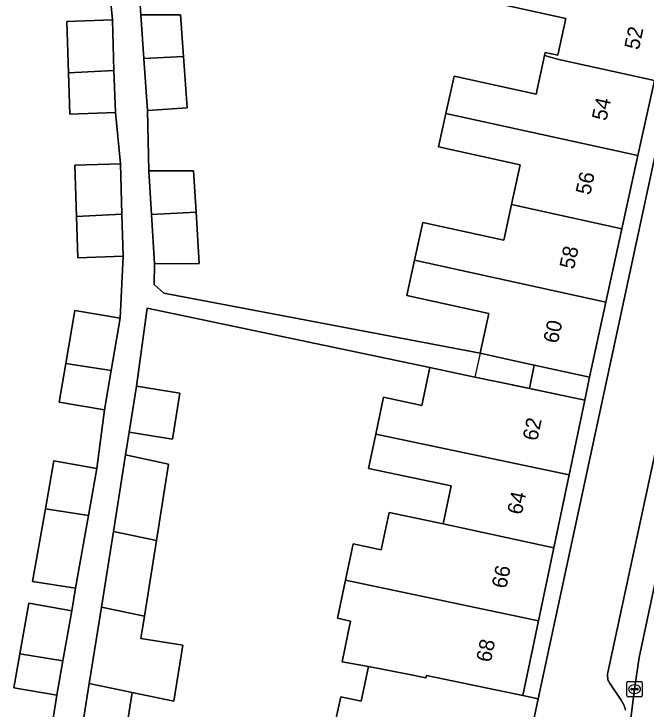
# Model space of a CAD drawing. Extents: x 160856 to 161310, y 384024 to 384878.
# Drawn here: x 161091.51 to 161133.27, y 384758.27 to 384804.18 of the extents above; entities that cross this region are included whole.
import ezdxf

# ---------------------------------------------------------------- set-up
doc = ezdxf.new("R2010")
doc.units = 0
for name, color, linetype in [('IMGEO_Erf', 7, 'Continuous'), ('IMGEO_Kolk', 7, 'Continuous'), ('IMGEO_Pand', 7, 'Continuous'), ('IMGEO_Pand_nummerreeks', 7, 'Continuous'), ('IMGEO_Pand_overbouw', 7, 'Continuous'), ('IMGEO_Parkeervlak_open', 7, 'Continuous'), ('IMGEO_Rijbaan_lokaal_open', 7, 'Continuous'), ('IMGEO_Voetpad_open', 7, 'Continuous')]:
    doc.layers.add(name, color=color, linetype=linetype)

msp = doc.modelspace()

# ---------------------------------------------------------------- linework, layer by layer
at = {"layer": 'IMGEO_Erf'}
for points in [[(161099.587, 384808.528), (161099.883, 384804.121), (161102.517, 384804.121), (161102.717, 384801.372), (161102.964, 384797.981), (161100.343, 384797.791), (161100.428, 384793.822), (161103.383, 384793.822), (161103.541, 384791.079), (161103.736, 384787.69), (161100.79, 384787.678), (161100.771, 384786.313), (161101.418, 384785.742), (161122.314, 384781.769), (161122.888, 384784.395), (161117.458, 384785.581), (161117.966, 384787.91), (161118.513, 384790.415), (161123.863, 384789.248), (161124.373, 384791.584), (161124.948, 384794.22), (161119.564, 384795.396), (161120.045, 384797.599), (161120.584, 384800.068), (161126, 384798.885), (161126.557, 384801.438), (161126.599, 384801.631), (161127.435, 384801.449), (161127.968, 384803.886), (161122.747, 384805.026)], [(161093.773, 384755.588), (161094.342, 384759.188), (161091.508, 384759.688), (161091.901, 384761.921), (161092.491, 384765.27), (161095.325, 384764.77), (161095.586, 384766.251), (161092.743, 384766.701), (161093.589, 384771.503), (161094.145, 384774.663), (161096.98, 384774.164), (161097.497, 384778.029), (161094.503, 384778.54), (161094.939, 384781.097), (161095.536, 384784.599), (161098.53, 384784.089), (161098.737, 384788.174), (161095.724, 384788.077), (161095.636, 384790.791), (161095.526, 384794.19), (161098.54, 384794.288), (161098.209, 384797.666), (161095.196, 384797.569), (161095.108, 384800.282), (161094.998, 384803.682), (161098.012, 384803.78), (161097.681, 384807.158)], [(161112.544, 384756.594), (161113.097, 384759.079), (161114.448, 384758.795), (161114.927, 384761.077), (161113.188, 384761.403), (161113.752, 384764.086), (161112.881, 384764.269), (161113.409, 384766.78), (161113.912, 384769.176), (161115.775, 384768.784), (161116.294, 384771.253), (161119.854, 384770.505), (161120.382, 384773.017), (161114.94, 384774.161), (161115.415, 384776.418), (161115.929, 384778.865), (161118.464, 384778.332), (161118.987, 384780.82), (161100.319, 384784.743), (161099.601, 384779.597), (161102.462, 384779.143), (161101.981, 384776.105), (161099.119, 384776.559), (161098.881, 384775.056), (161101.717, 384774.441), (161100.918, 384769.405), (161100.127, 384764.414), (161099.892, 384762.933), (161102.67, 384762.493), (161102.083, 384758.794), (161099.328, 384759.373), (161098.908, 384756.73)]]:
    msp.add_lwpolyline(points, dxfattribs=at)
at = {"layer": 'IMGEO_Kolk'}
for p, q in [((161132.006, 384759.164), (161132.006, 384760.016)), ((161132.081, 384760.09), (161132.933, 384760.09)), ((161132.494, 384759.87), (161132.519, 384759.87)), ((161133.007, 384760.016), (161133.007, 384759.164)), ((161132.265, 384759.584), (161132.265, 384759.596)), ((161132.703, 384759.547), (161132.305, 384759.547)), ((161132.308, 384759.633), (161132.706, 384759.633)), ((161132.517, 384759.31), (161132.492, 384759.31)), ((161132.749, 384759.596), (161132.749, 384759.584)), ((161132.933, 384759.09), (161132.081, 384759.09))]:
    msp.add_line(p, q, dxfattribs=at)
for points in [[(161132.006, 384759.164), (161132.006, 384760.016)], [(161132.081, 384760.09), (161132.933, 384760.09)], [(161133.007, 384760.016), (161133.007, 384759.164)], [(161132.933, 384759.09), (161132.081, 384759.09)]]:
    msp.add_lwpolyline(points, dxfattribs=at)
for centre, radius, start, end in [((161132.083, 384760.014), 0.0765, 91.552, 178.448), ((161132.083, 384760.014), 0.0765, 91.552, 178.448), ((161132.931, 384760.014), 0.0765, 1.552, 88.448), ((161132.931, 384760.014), 0.0765, 1.552, 88.448), ((161132.305, 384759.593), 0.0403, 85.8775, 175.7526), ((161132.302, 384759.583), 0.0366, 178.938, 274.7102), ((161132.706, 384759.59), 0.043, 264.8664, 352.4533), ((161132.71, 384759.595), 0.0386, 1.7309, 96.639), ((161132.083, 384759.166), 0.0765, 181.552, 268.448), ((161132.083, 384759.166), 0.0765, 181.552, 268.448), ((161132.931, 384759.166), 0.0765, 271.552, 358.448), ((161132.931, 384759.166), 0.0765, 271.552, 358.448)]:
    msp.add_arc(centre, radius, start, end, dxfattribs=at)
for centre, major_axis, ratio, start_param, end_param in [((161132.493, 384759.59), (-0.387, 0.002), 0.722429, 4.712389, 7.853982), ((161132.518, 384759.59), (-0.39, 0.002), 0.717154, 1.570796, 4.712389)]:
    msp.add_ellipse(centre, major_axis=major_axis, ratio=ratio, start_param=start_param, end_param=end_param, dxfattribs=at)
at = {"layer": 'IMGEO_Pand'}
for points in [[(161133.817, 384799.792), (161134.886, 384799.558), (161135.979, 384804.564), (161123.253, 384807.342), (161122.747, 384805.026), (161127.968, 384803.886), (161127.435, 384801.449), (161126.599, 384801.631), (161126.557, 384801.438), (161127.495, 384801.168)], [(161095.108, 384800.282), (161098.12, 384800.449), (161098.012, 384803.78), (161094.998, 384803.682)], [(161099.883, 384804.121), (161100.093, 384801.235), (161102.717, 384801.372), (161102.517, 384804.121)], [(161102.717, 384801.372), (161100.093, 384801.235), (161100.343, 384797.791), (161102.964, 384797.981)], [(161133.817, 384799.792), (161127.495, 384801.168), (161126.557, 384801.438), (161126, 384798.885), (161120.584, 384800.068), (161120.045, 384797.599), (161132.734, 384794.832)], [(161095.108, 384800.282), (161095.196, 384797.569), (161098.209, 384797.666), (161098.12, 384800.449)], [(161131.677, 384789.991), (161132.734, 384794.832), (161120.045, 384797.599), (161119.564, 384795.396), (161124.948, 384794.22), (161124.373, 384791.584)], [(161098.647, 384790.958), (161098.54, 384794.288), (161095.526, 384794.19), (161095.636, 384790.791)], [(161100.428, 384793.822), (161100.599, 384790.924), (161103.541, 384791.079), (161103.383, 384793.822)], [(161131.677, 384789.991), (161124.373, 384791.584), (161123.863, 384789.248), (161118.513, 384790.415), (161117.966, 384787.91), (161130.62, 384785.149)], [(161098.647, 384790.958), (161095.636, 384790.791), (161095.724, 384788.077), (161098.737, 384788.174)], [(161103.541, 384791.079), (161100.599, 384790.924), (161100.79, 384787.678), (161103.736, 384787.69)], [(161130.62, 384785.149), (161117.966, 384787.91), (161117.458, 384785.581), (161122.888, 384784.395), (161122.314, 384781.769), (161124.654, 384781.258), (161129.538, 384780.192)], [(161094.939, 384781.097), (161097.939, 384780.622), (161098.53, 384784.089), (161095.536, 384784.599)], [(161094.939, 384781.097), (161094.503, 384778.54), (161097.497, 384778.029), (161097.939, 384780.622)], [(161129.227, 384778.668), (161124.334, 384779.697), (161121.959, 384780.196), (161118.987, 384780.82), (161118.464, 384778.332), (161115.929, 384778.865), (161115.415, 384776.418), (161128.189, 384773.732)], [(161102.462, 384779.143), (161099.601, 384779.597), (161099.119, 384776.559), (161101.981, 384776.105)], [(161127.177, 384768.916), (161128.189, 384773.732), (161115.415, 384776.418), (161114.94, 384774.161), (161120.382, 384773.017), (161119.854, 384770.505)], [(161098.08, 384770.002), (161100.918, 384769.405), (161101.717, 384774.441), (161098.881, 384775.056)], [(161093.589, 384771.503), (161096.432, 384771.053), (161096.98, 384774.164), (161094.145, 384774.663)], [(161093.589, 384771.503), (161092.743, 384766.701), (161095.586, 384766.251), (161096.432, 384771.053)], [(161127.177, 384768.916), (161119.854, 384770.505), (161116.294, 384771.253), (161115.775, 384768.784), (161113.912, 384769.176), (161113.409, 384766.78), (161126.164, 384764.099)], [(161098.08, 384770.002), (161097.288, 384765.01), (161100.127, 384764.414), (161100.918, 384769.405)], [(161114.927, 384761.077), (161117.644, 384760.568), (161118.728, 384760.335), (161118.763, 384760.502), (161125.127, 384759.166), (161126.164, 384764.099), (161113.409, 384766.78), (161112.881, 384764.269), (161113.752, 384764.086), (161113.188, 384761.403)], [(161095.325, 384764.77), (161092.491, 384765.27), (161091.901, 384761.921), (161094.744, 384761.471)], [(161100.127, 384764.414), (161097.288, 384765.01), (161096.489, 384759.97), (161099.328, 384759.373), (161102.083, 384758.794), (161102.67, 384762.493), (161099.892, 384762.933)], [(161091.901, 384761.921), (161091.508, 384759.688), (161094.342, 384759.188), (161094.744, 384761.471)], [(161114.927, 384761.077), (161114.448, 384758.795), (161113.097, 384759.079), (161112.544, 384756.594), (161125.094, 384753.955), (161126.145, 384758.952), (161125.127, 384759.166), (161118.763, 384760.502), (161118.728, 384760.335), (161117.644, 384760.568)], [(161099.328, 384759.373), (161096.489, 384759.97), (161096.047, 384757.183), (161098.908, 384756.73)]]:
    msp.add_lwpolyline(points, close=True, dxfattribs=at)
at = {"layer": 'IMGEO_Pand_overbouw'}
for points in [[(161122.314, 384781.769), (161121.959, 384780.196), (161124.334, 384779.697), (161124.482, 384779.666), (161125.557, 384779.44), (161125.883, 384780.99), (161124.654, 384781.258)], [(161125.557, 384779.44), (161129.227, 384778.668), (161129.538, 384780.192), (161125.883, 384780.99)]]:
    msp.add_lwpolyline(points, close=True, dxfattribs=at)
at = {"layer": 'IMGEO_Parkeervlak_open'}
for points in [[(161131.86, 384754.533), (161132.507, 384759.586), (161132.813, 384761.681), (161144.864, 384818.229)], [(161133.883, 384775.302), (161130.744, 384760.685), (161130.73, 384760.599), (161130.723, 384760.512), (161130.724, 384760.425), (161130.733, 384760.339), (161130.749, 384760.253), (161130.773, 384760.17), (161130.805, 384760.089), (161130.843, 384760.011), (161130.889, 384759.936), (161131.612, 384758.87), (161131.708, 384758.712), (161131.791, 384758.545), (161131.858, 384758.372), (161131.91, 384758.193)]]:
    msp.add_lwpolyline(points, dxfattribs=at)
at = {"layer": 'IMGEO_Rijbaan_lokaal_open'}
msp.add_lwpolyline([(161144.864, 384818.229), (161132.813, 384761.681), (161132.507, 384759.586), (161131.86, 384754.533), (161131.333, 384750), (161129.676, 384735.749), (161128.787, 384725.541), (161128.722, 384724.796), (161128.062, 384717.217)], dxfattribs=at)
at = {"layer": 'IMGEO_Voetpad_open'}
for points in [[(161096.047, 384757.183), (161096.489, 384759.97), (161097.288, 384765.01), (161098.08, 384770.002), (161098.881, 384775.056), (161099.119, 384776.559), (161099.601, 384779.597), (161100.319, 384784.743), (161118.987, 384780.82), (161121.959, 384780.196), (161124.334, 384779.697), (161129.227, 384778.668), (161129.538, 384780.192), (161124.654, 384781.258), (161122.314, 384781.769), (161101.418, 384785.742), (161100.771, 384786.313), (161100.79, 384787.678), (161100.599, 384790.924), (161100.428, 384793.822), (161100.343, 384797.791), (161100.093, 384801.235), (161099.883, 384804.121), (161099.587, 384808.528)], [(161097.681, 384807.158), (161098.012, 384803.78), (161098.12, 384800.449), (161098.209, 384797.666), (161098.54, 384794.288), (161098.647, 384790.958), (161098.737, 384788.174), (161098.53, 384784.089), (161097.939, 384780.622), (161097.497, 384778.029), (161096.98, 384774.164), (161096.432, 384771.053), (161095.586, 384766.251), (161095.325, 384764.77), (161094.744, 384761.471), (161094.342, 384759.188), (161093.773, 384755.588)], [(161134.886, 384799.558), (161126.145, 384758.952), (161125.094, 384753.955)], [(161131.91, 384758.193), (161131.858, 384758.372), (161131.791, 384758.545), (161131.708, 384758.712), (161131.612, 384758.87), (161130.889, 384759.936), (161130.843, 384760.011), (161130.805, 384760.089), (161130.773, 384760.17), (161130.749, 384760.253), (161130.733, 384760.339), (161130.724, 384760.425), (161130.723, 384760.512), (161130.73, 384760.599), (161130.744, 384760.685), (161133.883, 384775.302)]]:
    msp.add_lwpolyline(points, dxfattribs=at)
msp.add_lwpolyline([(161134.886, 384799.558), (161133.817, 384799.792), (161132.734, 384794.832), (161131.677, 384789.991), (161130.62, 384785.149), (161129.538, 384780.192), (161129.227, 384778.668), (161128.189, 384773.732), (161127.177, 384768.916), (161126.164, 384764.099), (161125.127, 384759.166), (161126.145, 384758.952)], close=True, dxfattribs=at)

# ---------------------------------------------------------------- texts
at = {"layer": 'IMGEO_Pand_nummerreeks'}
for s, rotation, p in [('52', 77.6856, (161132.788, 384801.76)), ('54', 77.6846, (161130.644, 384797.072)), ('56', 77.6846, (161129.574, 384792.172)), ('58', 77.6846, (161128.505, 384787.275)), ('60', 77.6846, (161127.436, 384782.375)), ('62', 78.1285, (161126.078, 384775.938)), ('64', 78.1273, (161125.054, 384771.064)), ('66', 78.1273, (161124.029, 384766.189)), ('68', 78.1273, (161123.005, 384761.316))]:
    msp.add_text(s, height=1, rotation=rotation, dxfattribs=at).set_placement(p)

doc.saveas('drawing.dxf')
